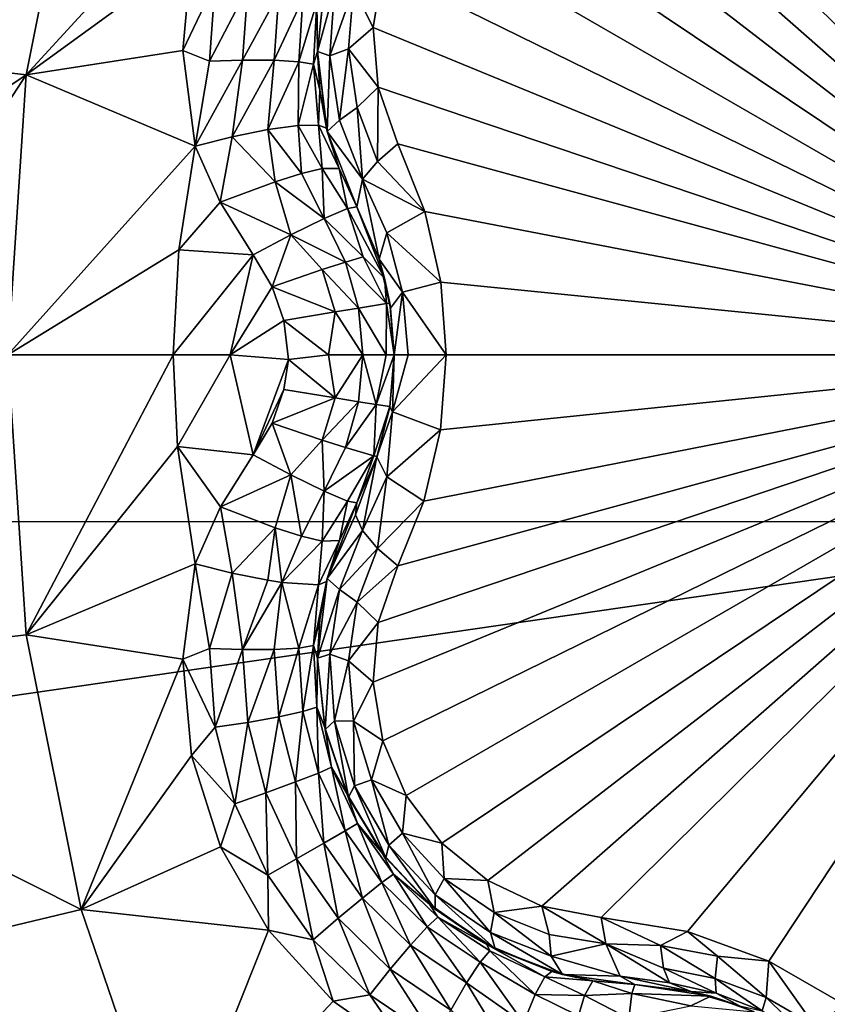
# Model space of a CAD drawing. Header units: metres. Extents: x -205 to 205, y -104 to 104.
# Tile 541 of 656: x -97.78 to -95.84, y 47.48 to 49.85. Entities that reach past the tile are written whole.
import ezdxf

# ---------------------------------------------------------------- set-up
doc = ezdxf.new("R2010")
doc.units = ezdxf.units.M
doc.layers.add('solid_01_2-CONSUMER_EHM_BOX_SW0001', color=7, linetype='CONTINUOUS')

msp = doc.modelspace()

# ---------------------------------------------------------------- linework, layer by layer
at = {"layer": 'solid_01_2-CONSUMER_EHM_BOX_SW0001'}
for points in [[(-200.010849, -74.958488), (-200.010773, 75.041512), (-0.010778, 75.04142)], [(-0.010849, -74.95858), (-200.010849, -74.958488), (-0.010778, 75.04142)], [(-91.959076, 42.820488, 75), (-76.402473, 63.637558, 75), (-185.602478, 63.645401, 75)], [(-92.726151, 42.986298, 75), (-91.959076, 42.820488, 75), (-185.602478, 63.645401, 75)], [(-93.500885, 43.041248, 75), (-92.726151, 42.986298, 75), (-185.602478, 63.645401, 75)], [(-168.500885, 43.051987, 75), (-93.500885, 43.041248, 75), (-185.602478, 63.645401, 75)], [(-109.242928, 49.698872, 1.571667), (-96.934166, 55.867687, 1.571667), (-109.697746, 49.952171, 1.571667)], [(-109.510384, 49.011887, 1.571667), (-106.648285, 47.716579, 1.571667), (-96.934166, 55.867687, 1.571667)], [(-109.510384, 49.011887, 1.571667), (-96.934166, 55.867687, 1.571667), (-108.768448, 49.477798, 1.571667)], [(-108.768448, 49.477798, 1.571667), (-96.934166, 55.867687, 1.571667), (-109.242928, 49.698872, 1.571667)], [(-96.934166, 55.867687, 1.571667), (-106.648285, 47.716579, 1.571667), (-106.541649, 47.589497, 1.656828)], [(-96.827728, 55.740845, 1.656628), (-96.934166, 55.867687, 1.571667), (-106.541649, 47.589497, 1.656828)], [(-96.733002, 55.627945, 1.771182), (-96.827728, 55.740845, 1.656628), (-106.541649, 47.589497, 1.656828)], [(-96.733002, 55.627945, 1.771182), (-106.541649, 47.589497, 1.656828), (-106.446945, 47.476631, 1.771438)], [(-96.653603, 55.533325, 1.911131), (-96.733002, 55.627945, 1.771182), (-106.446945, 47.476631, 1.771438)], [(-96.653603, 55.533325, 1.911131), (-106.446945, 47.476631, 1.771438), (-106.367577, 47.38205, 1.911433)], [(-98.963219, 53.555683, 1.955253), (-96.653603, 55.533325, 1.911131), (-106.367577, 47.38205, 1.911433)], [(-94.903076, 55.288887, 72), (-105.253548, 48.639633, 72), (-102.236076, 54.071789, 72)], [(-94.903076, 55.288887, 72), (-94.903549, 48.638889, 72), (-105.253548, 48.639633, 72)], [(-98.72567, 49.83007, 17.803953), (-97.634399, 50.3792, 18.201025), (-98.570145, 50.603573, 17.755001)], [(-95.793839, 50.60849, 16.452232), (-95.976341, 50.503124, 16.452232), (-95.010788, 49.041466, 15.440842)], [(-95.976341, 50.503124, 16.452232), (-96.172546, 50.431854, 16.486923), (-95.010788, 49.041466, 15.440842)], [(-96.172546, 50.431854, 16.486923), (-96.38121, 50.397942, 16.554106), (-95.010788, 49.041466, 15.440842)], [(-96.38121, 50.397942, 16.554106), (-96.523567, 50.370689, 16.603502), (-95.010788, 49.041466, 15.440842)], [(-98.72567, 49.83007, 17.803953), (-97.766762, 49.716721, 18.242687), (-97.634399, 50.3792, 18.201025)], [(-97.634399, 50.3792, 18.201025), (-97.766762, 49.716721, 18.242687), (-97.298416, 50.22776, 18.336407)], [(-96.523567, 50.370689, 16.603502), (-96.654137, 50.309193, 16.639137), (-95.010788, 49.041466, 15.440842)], [(-96.654137, 50.309193, 16.639137), (-96.765236, 50.218365, 16.660563), (-95.010788, 49.041466, 15.440842)], [(-97.766762, 49.716721, 18.242687), (-97.36824, 50.007011, 18.346348), (-97.298416, 50.22776, 18.336407)], [(-96.765236, 50.218365, 16.660563), (-96.851112, 50.103916, 16.667706), (-95.010788, 49.041466, 15.440842)], [(-96.851112, 50.103916, 16.667706), (-96.907265, 49.972309, 16.660553), (-95.010788, 49.041466, 15.440842)], [(-97.766762, 49.716721, 18.242687), (-97.388969, 49.775219, 18.36582), (-97.36824, 50.007011, 18.346348)], [(-97.311432, 49.939457, 18.362474), (-97.36824, 50.007011, 18.346348), (-97.388969, 49.775219, 18.36582)], [(-96.978111, 49.924618, 16.698143), (-96.930351, 49.830688, 16.639118), (-96.907265, 49.972309, 16.660553)], [(-96.907265, 49.972309, 16.660553), (-96.930351, 49.830688, 16.639118), (-95.010788, 49.041466, 15.440842)], [(-97.324715, 49.749424, 18.379658), (-97.311432, 49.939457, 18.362474), (-97.388969, 49.775219, 18.36582)], [(-97.232964, 49.927498, 18.352808), (-97.311432, 49.939457, 18.362474), (-97.324715, 49.749424, 18.379658)], [(-97.066353, 49.891018, 18.184185), (-97.06485, 49.772717, 18.126162), (-97.046844, 49.940159, 18.108313)], [(-97.045837, 49.944733, 16.873802), (-97.046844, 49.940159, 18.108313), (-97.06485, 49.772717, 18.126162)], [(-97.045837, 49.944733, 16.873802), (-97.06485, 49.772717, 18.126162), (-97.06485, 49.772717, 16.853399)], [(-97.023376, 49.923733, 16.759884), (-97.045837, 49.944733, 16.873802), (-97.06485, 49.772717, 16.853399)], [(-97.232964, 49.927498, 18.352808), (-97.324715, 49.749424, 18.379658), (-97.245377, 49.752174, 18.370022)], [(-97.232964, 49.927498, 18.352808), (-97.245377, 49.752174, 18.370022), (-97.158073, 49.914017, 18.31599)], [(-97.245377, 49.752174, 18.370022), (-97.169235, 49.751865, 18.333315), (-97.158073, 49.914017, 18.31599)], [(-97.158073, 49.914017, 18.31599), (-97.169235, 49.751865, 18.333315), (-97.099922, 49.901199, 18.256014)], [(-97.035118, 49.762882, 16.731562), (-97.023376, 49.923733, 16.759884), (-97.06485, 49.772717, 16.853399)], [(-97.035118, 49.762882, 16.731562), (-96.989525, 49.779156, 16.672249), (-96.978111, 49.924618, 16.698143)], [(-97.035118, 49.762882, 16.731562), (-96.978111, 49.924618, 16.698143), (-97.023376, 49.923733, 16.759884)], [(-96.978111, 49.924618, 16.698143), (-96.989525, 49.779156, 16.672249), (-96.930351, 49.830688, 16.639118)], [(-97.169235, 49.751865, 18.333315), (-97.109612, 49.748283, 18.273518), (-97.099922, 49.901199, 18.256014)], [(-97.099922, 49.901199, 18.256014), (-97.109612, 49.748283, 18.273518), (-97.066353, 49.891018, 18.184185)], [(-97.109612, 49.748283, 18.273518), (-97.074608, 49.74226, 18.2019), (-97.066353, 49.891018, 18.184185)], [(-97.066353, 49.891018, 18.184185), (-97.074608, 49.74226, 18.2019), (-97.06485, 49.772717, 18.126162)], [(-98.72567, 49.83007, 17.803953), (-98.777847, 49.041466, 17.820374), (-97.766762, 49.716721, 18.242687)], [(-96.989525, 49.779156, 16.672249), (-96.918312, 49.686916, 16.603489), (-96.930351, 49.830688, 16.639118)], [(-96.930351, 49.830688, 16.639118), (-96.918312, 49.686916, 16.603489), (-95.010788, 49.041466, 15.440842)], [(-97.766762, 49.716721, 18.242687), (-97.359245, 49.544888, 18.393747), (-97.388969, 49.775219, 18.36582)], [(-97.324715, 49.749424, 18.379658), (-97.388969, 49.775219, 18.36582), (-97.359245, 49.544888, 18.393747)], [(-97.074608, 49.74226, 18.2019), (-97.059357, 49.679871, 18.139544), (-97.06485, 49.772717, 18.126162)], [(-97.06485, 49.772717, 16.853399), (-97.059357, 49.679871, 18.139544), (-97.042847, 49.587845, 18.155281)], [(-97.06485, 49.772717, 16.853399), (-97.042847, 49.587845, 18.155281), (-97.041046, 49.580536, 16.818302)], [(-97.06485, 49.772717, 16.853399), (-97.06485, 49.772717, 18.126162), (-97.059357, 49.679871, 18.139544)], [(-97.035118, 49.762882, 16.731562), (-97.06485, 49.772717, 16.853399), (-97.041046, 49.580536, 16.818302)], [(-97.011665, 49.607323, 16.690859), (-96.989525, 49.779156, 16.672249), (-97.035118, 49.762882, 16.731562)], [(-97.011665, 49.607323, 16.690859), (-96.969299, 49.637936, 16.634916), (-96.989525, 49.779156, 16.672249)], [(-96.989525, 49.779156, 16.672249), (-96.969299, 49.637936, 16.634916), (-96.918312, 49.686916, 16.603489)], [(-97.245377, 49.752174, 18.370022), (-97.359245, 49.544888, 18.393747), (-97.270622, 49.567429, 18.401863)], [(-97.245377, 49.752174, 18.370022), (-97.324715, 49.749424, 18.379658), (-97.359245, 49.544888, 18.393747)], [(-97.245377, 49.752174, 18.370022), (-97.270622, 49.567429, 18.401863), (-97.169235, 49.751865, 18.333315)], [(-97.169235, 49.751865, 18.333315), (-97.270622, 49.567429, 18.401863), (-97.184212, 49.584785, 18.376806)], [(-97.169235, 49.751865, 18.333315), (-97.184212, 49.584785, 18.376806), (-97.109612, 49.748283, 18.273518)], [(-97.109612, 49.748283, 18.273518), (-97.184212, 49.584785, 18.376806), (-97.111382, 49.594669, 18.321918)], [(-97.109612, 49.748283, 18.273518), (-97.111382, 49.594669, 18.321918), (-97.074608, 49.74226, 18.2019)], [(-97.074608, 49.74226, 18.2019), (-97.111382, 49.594669, 18.321918), (-97.06208, 49.595741, 18.244682)], [(-97.074608, 49.74226, 18.2019), (-97.06208, 49.595741, 18.244682), (-97.059357, 49.679871, 18.139544)], [(-97.011665, 49.607323, 16.690859), (-97.035118, 49.762882, 16.731562), (-97.041046, 49.580536, 16.818302)], [(-97.766762, 49.716721, 18.242687), (-98.777847, 49.041466, 17.820374), (-98.206223, 49.041466, 18.096916)], [(-97.766762, 49.716721, 18.242687), (-98.206223, 49.041466, 18.096916), (-97.811157, 49.041466, 18.256664)], [(-97.766762, 49.716721, 18.242687), (-97.811157, 49.041466, 18.256664), (-97.359245, 49.544888, 18.393747)], [(-97.059357, 49.679871, 18.139544), (-97.06208, 49.595741, 18.244682), (-97.042847, 49.587845, 18.155281)], [(-96.969299, 49.637936, 16.634916), (-96.920273, 49.50806, 16.587631), (-96.918312, 49.686916, 16.603489)], [(-96.920273, 49.50806, 16.587631), (-96.870743, 49.550045, 16.554106), (-96.918312, 49.686916, 16.603489)], [(-96.918312, 49.686916, 16.603489), (-96.870743, 49.550045, 16.554106), (-95.010788, 49.041466, 15.440842)], [(-96.956528, 49.464962, 16.639465), (-96.969299, 49.637936, 16.634916), (-97.011665, 49.607323, 16.690859)], [(-96.920273, 49.50806, 16.587631), (-96.969299, 49.637936, 16.634916), (-96.956528, 49.464962, 16.639465)], [(-97.011665, 49.607323, 16.690859), (-97.041046, 49.580536, 16.818302), (-96.956528, 49.464962, 16.639465)], [(-97.166771, 49.458832, 18.402061), (-97.184212, 49.584785, 18.376806), (-97.270622, 49.567429, 18.401863)], [(-97.103065, 49.478504, 18.36202), (-97.111382, 49.594669, 18.321918), (-97.184212, 49.584785, 18.376806)], [(-97.166771, 49.458832, 18.402061), (-97.103065, 49.478504, 18.36202), (-97.184212, 49.584785, 18.376806)], [(-97.05352, 49.490612, 18.304127), (-97.06208, 49.595741, 18.244682), (-97.111382, 49.594669, 18.321918)], [(-97.103065, 49.478504, 18.36202), (-97.05352, 49.490612, 18.304127), (-97.111382, 49.594669, 18.321918)], [(-97.05352, 49.490612, 18.304127), (-97.012573, 49.490574, 18.172096), (-97.06208, 49.595741, 18.244682)], [(-97.012573, 49.490574, 18.172096), (-97.042847, 49.587845, 18.155281), (-97.06208, 49.595741, 18.244682)], [(-97.041046, 49.580536, 16.818302), (-97.042847, 49.587845, 18.155281), (-97.012573, 49.490574, 18.172096)], [(-97.041046, 49.580536, 16.818302), (-97.012573, 49.490574, 18.172096), (-96.970085, 49.39817, 18.184393)], [(-97.041046, 49.580536, 16.818302), (-96.970085, 49.39817, 18.184393), (-96.970085, 49.39817, 16.770613)], [(-96.956528, 49.464962, 16.639465), (-97.041046, 49.580536, 16.818302), (-96.970085, 49.39817, 16.770613)], [(-97.299408, 49.409599, 18.416172), (-97.270622, 49.567429, 18.401863), (-97.359245, 49.544888, 18.393747)], [(-97.299408, 49.409599, 18.416172), (-97.166771, 49.458832, 18.402061), (-97.270622, 49.567429, 18.401863)], [(-96.920273, 49.50806, 16.587631), (-96.805992, 49.387619, 16.496393), (-96.870743, 49.550045, 16.554106)], [(-96.870743, 49.550045, 16.554106), (-96.805992, 49.387619, 16.496393), (-95.010788, 49.041466, 15.440842)], [(-97.359245, 49.544888, 18.393747), (-97.811157, 49.041466, 18.256664), (-97.399223, 49.294586, 18.393747)], [(-97.299408, 49.409599, 18.416172), (-97.359245, 49.544888, 18.393747), (-97.399223, 49.294586, 18.393747)], [(-96.805992, 49.387619, 16.496393), (-96.920273, 49.50806, 16.587631), (-96.956528, 49.464962, 16.639465)], [(-97.103065, 49.478504, 18.36202), (-97.0485, 49.370304, 18.369303), (-97.05352, 49.490612, 18.304127)], [(-97.05352, 49.490612, 18.304127), (-97.0485, 49.370304, 18.369303), (-96.99231, 49.394104, 18.285561)], [(-97.05352, 49.490612, 18.304127), (-96.99231, 49.394104, 18.285561), (-97.012573, 49.490574, 18.172096)], [(-97.012573, 49.490574, 18.172096), (-96.99231, 49.394104, 18.285561), (-96.970085, 49.39817, 18.184393)], [(-97.299408, 49.409599, 18.416172), (-97.12899, 49.330868, 18.42128), (-97.166771, 49.458832, 18.402061)], [(-97.166771, 49.458832, 18.402061), (-97.0485, 49.370304, 18.369303), (-97.103065, 49.478504, 18.36202)], [(-97.166771, 49.458832, 18.402061), (-97.12899, 49.330868, 18.42128), (-97.0485, 49.370304, 18.369303)], [(-96.916283, 49.272469, 16.708618), (-96.956528, 49.464962, 16.639465), (-96.970085, 49.39817, 16.770613)], [(-96.897705, 49.33548, 16.587442), (-96.956528, 49.464962, 16.639465), (-96.916283, 49.272469, 16.708618)], [(-96.805992, 49.387619, 16.496393), (-96.956528, 49.464962, 16.639465), (-96.897705, 49.33548, 16.587442)], [(-97.220001, 49.282543, 18.432564), (-97.299408, 49.409599, 18.416172), (-97.399223, 49.294586, 18.393747)], [(-97.299408, 49.409599, 18.416172), (-97.220001, 49.282543, 18.432564), (-97.12899, 49.330868, 18.42128)], [(-96.954674, 49.27829, 18.314865), (-96.99231, 49.394104, 18.285561), (-97.0485, 49.370304, 18.369303)], [(-96.902985, 49.22641, 18.188997), (-96.970085, 49.39817, 18.184393), (-96.99231, 49.394104, 18.285561)], [(-96.954674, 49.27829, 18.314865), (-96.902985, 49.22641, 18.188997), (-96.99231, 49.394104, 18.285561)], [(-96.970085, 49.39817, 16.770613), (-96.970085, 49.39817, 18.184393), (-96.902985, 49.22641, 18.188997)], [(-96.916283, 49.272469, 16.708618), (-96.970085, 49.39817, 16.770613), (-96.902985, 49.22641, 18.188997)], [(-96.805992, 49.387619, 16.496393), (-96.897705, 49.33548, 16.587442), (-96.76754, 49.216587, 16.460129)], [(-96.805992, 49.387619, 16.496393), (-96.76754, 49.216587, 16.460129), (-95.010788, 49.041466, 15.440842)], [(-96.997459, 49.265114, 18.370695), (-97.0485, 49.370304, 18.369303), (-97.12899, 49.330868, 18.42128)], [(-96.997459, 49.265114, 18.370695), (-96.954674, 49.27829, 18.314865), (-97.0485, 49.370304, 18.369303)], [(-97.174179, 49.205975, 18.437561), (-97.12899, 49.330868, 18.42128), (-97.220001, 49.282543, 18.432564)], [(-97.174179, 49.205975, 18.437561), (-97.053146, 49.247047, 18.411472), (-97.12899, 49.330868, 18.42128)], [(-97.053146, 49.247047, 18.411472), (-96.997459, 49.265114, 18.370695), (-97.12899, 49.330868, 18.42128)], [(-96.897705, 49.33548, 16.587442), (-96.916283, 49.272469, 16.708618), (-96.860016, 49.192394, 16.552706)], [(-96.897705, 49.33548, 16.587442), (-96.860016, 49.192394, 16.552706), (-96.76754, 49.216587, 16.460129)], [(-97.399223, 49.294586, 18.393747), (-97.811157, 49.041466, 18.256664), (-97.412582, 49.041466, 18.393753)], [(-97.220001, 49.282543, 18.432564), (-97.399223, 49.294586, 18.393747), (-97.412582, 49.041466, 18.393753)], [(-97.275391, 49.041466, 18.426504), (-97.220001, 49.282543, 18.432564), (-97.412582, 49.041466, 18.393753)], [(-97.174179, 49.205975, 18.437561), (-97.220001, 49.282543, 18.432564), (-97.275391, 49.041466, 18.426504)], [(-96.966202, 49.154533, 18.369722), (-96.997459, 49.265114, 18.370695), (-97.053146, 49.247047, 18.411472)], [(-96.897972, 49.165173, 18.251257), (-96.954674, 49.27829, 18.314865), (-96.997459, 49.265114, 18.370695)], [(-96.966202, 49.154533, 18.369722), (-96.897972, 49.165173, 18.251257), (-96.997459, 49.265114, 18.370695)], [(-96.897972, 49.165173, 18.251257), (-96.902985, 49.22641, 18.188997), (-96.954674, 49.27829, 18.314865)], [(-96.916283, 49.272469, 16.708618), (-96.902985, 49.22641, 18.188997), (-96.888351, 49.154232, 16.674824)], [(-96.916283, 49.272469, 16.708618), (-96.888351, 49.154232, 16.674824), (-96.860016, 49.192394, 16.552706)], [(-97.022278, 49.145386, 18.410692), (-97.053146, 49.247047, 18.411472), (-97.174179, 49.205975, 18.437561)], [(-97.022278, 49.145386, 18.410692), (-96.966202, 49.154533, 18.369722), (-97.053146, 49.247047, 18.411472)], [(-96.897972, 49.165173, 18.251257), (-96.890236, 49.166008, 18.189436), (-96.902985, 49.22641, 18.188997)], [(-96.888351, 49.154232, 16.674824), (-96.902985, 49.22641, 18.188997), (-96.890236, 49.166008, 18.189436)], [(-97.145424, 49.124783, 18.439278), (-97.174179, 49.205975, 18.437561), (-97.275391, 49.041466, 18.426504)], [(-97.145424, 49.124783, 18.439278), (-97.022278, 49.145386, 18.410692), (-97.174179, 49.205975, 18.437561)], [(-96.76754, 49.216587, 16.460129), (-96.860016, 49.192394, 16.552706), (-96.754822, 49.041466, 16.44776)], [(-96.76754, 49.216587, 16.460129), (-96.754822, 49.041466, 16.44776), (-95.010788, 49.041466, 15.440842)], [(-96.860016, 49.192394, 16.552706), (-96.888351, 49.154232, 16.674824), (-96.879822, 49.041466, 16.664267)], [(-96.860016, 49.192394, 16.552706), (-96.879822, 49.041466, 16.664267), (-96.846329, 49.041466, 16.539265)], [(-96.860016, 49.192394, 16.552706), (-96.846329, 49.041466, 16.539265), (-96.754822, 49.041466, 16.44776)], [(-97.022278, 49.145386, 18.410692), (-96.955109, 49.041466, 18.36849), (-96.966202, 49.154533, 18.369722)], [(-96.966202, 49.154533, 18.369722), (-96.899429, 49.041466, 18.286726), (-96.897972, 49.165173, 18.251257)], [(-96.966202, 49.154533, 18.369722), (-96.955109, 49.041466, 18.36849), (-96.899429, 49.041466, 18.286726)], [(-96.897972, 49.165173, 18.251257), (-96.899429, 49.041466, 18.286726), (-96.879822, 49.041466, 18.189676)], [(-96.897972, 49.165173, 18.251257), (-96.879822, 49.041466, 18.189676), (-96.890236, 49.166008, 18.189436)], [(-96.888351, 49.154232, 16.674824), (-96.890236, 49.166008, 18.189436), (-96.879822, 49.041466, 18.189676)], [(-96.888351, 49.154232, 16.674824), (-96.879822, 49.041466, 18.189676), (-96.879822, 49.041466, 16.664267)], [(-97.134903, 49.030361, 18.439625), (-97.145424, 49.124783, 18.439278), (-97.275391, 49.041466, 18.426504)], [(-97.145424, 49.124783, 18.439278), (-97.038132, 49.041466, 18.422255), (-97.022278, 49.145386, 18.410692)], [(-97.145424, 49.124783, 18.439278), (-97.134903, 49.030361, 18.439625), (-97.038132, 49.041466, 18.422255)], [(-97.022278, 49.145386, 18.410692), (-97.038132, 49.041466, 18.422255), (-96.955109, 49.041466, 18.36849)], [(-97.766754, 48.36623, 18.242689), (-97.811157, 49.041466, 18.256664), (-98.725708, 48.253166, 17.803967)], [(-97.412582, 49.041466, 18.393753), (-97.811157, 49.041466, 18.256664), (-97.766754, 48.36623, 18.242689)], [(-97.402443, 48.820786, 18.393745), (-97.412582, 49.041466, 18.393753), (-97.766754, 48.36623, 18.242689)], [(-97.275391, 49.041466, 18.426504), (-97.412582, 49.041466, 18.393753), (-97.402443, 48.820786, 18.393745)], [(-97.220001, 48.800385, 18.432564), (-97.275391, 49.041466, 18.426504), (-97.402443, 48.820786, 18.393745)], [(-97.134903, 49.030361, 18.439625), (-97.275391, 49.041466, 18.426504), (-97.220001, 48.800385, 18.432564)], [(-97.145454, 48.957645, 18.439276), (-97.134903, 49.030361, 18.439625), (-97.220001, 48.800385, 18.432564)], [(-97.022255, 48.937649, 18.41069), (-97.134903, 49.030361, 18.439625), (-97.145454, 48.957645, 18.439276)], [(-97.022255, 48.937649, 18.41069), (-97.038132, 49.041466, 18.422255), (-97.134903, 49.030361, 18.439625)], [(-97.022255, 48.937649, 18.41069), (-96.955109, 49.041466, 18.36849), (-97.038132, 49.041466, 18.422255)], [(-97.022255, 48.937649, 18.41069), (-96.966179, 48.928509, 18.36972), (-96.955109, 49.041466, 18.36849)], [(-96.966179, 48.928509, 18.36972), (-96.923317, 48.921692, 18.314287), (-96.955109, 49.041466, 18.36849)], [(-96.923317, 48.921692, 18.314287), (-96.899429, 49.041466, 18.286726), (-96.955109, 49.041466, 18.36849)], [(-96.930351, 48.252144, 16.639137), (-96.907234, 48.110519, 16.660563), (-95.010788, 49.041466, 15.440842)], [(-96.91832, 48.395973, 16.603502), (-96.930351, 48.252144, 16.639137), (-95.010788, 49.041466, 15.440842)], [(-96.923317, 48.921692, 18.314287), (-96.879822, 49.041466, 18.189676), (-96.899429, 49.041466, 18.286726)], [(-96.923317, 48.921692, 18.314287), (-96.890213, 48.917046, 18.189436), (-96.879822, 49.041466, 18.189676)], [(-96.870743, 48.532887, 16.554106), (-96.91832, 48.395973, 16.603502), (-95.010788, 49.041466, 15.440842)], [(-96.907234, 48.110519, 16.660563), (-96.851059, 47.97892, 16.667706), (-95.010788, 49.041466, 15.440842)], [(-96.890442, 48.915699, 16.677401), (-96.879822, 49.041466, 16.664267), (-96.890213, 48.917046, 18.189436)], [(-96.890442, 48.915699, 16.677401), (-96.883926, 48.904419, 16.61425), (-96.879822, 49.041466, 16.664267)], [(-96.879822, 49.041466, 16.664267), (-96.879822, 49.041466, 18.189676), (-96.890213, 48.917046, 18.189436)], [(-96.883926, 48.904419, 16.61425), (-96.754822, 49.041466, 16.44776), (-96.846329, 49.041466, 16.539265)], [(-96.768387, 48.860695, 16.460941), (-96.754822, 49.041466, 16.44776), (-96.883926, 48.904419, 16.61425)], [(-96.883926, 48.904419, 16.61425), (-96.846329, 49.041466, 16.539265), (-96.879822, 49.041466, 16.664267)], [(-96.807976, 48.688919, 16.498224), (-96.870743, 48.532887, 16.554106), (-95.010788, 49.041466, 15.440842)], [(-96.851059, 47.97892, 16.667706), (-96.76516, 47.864491, 16.660553), (-95.010788, 49.041466, 15.440842)], [(-96.768387, 48.860695, 16.460941), (-96.807976, 48.688919, 16.498224), (-95.010788, 49.041466, 15.440842)], [(-96.768387, 48.860695, 16.460941), (-95.010788, 49.041466, 15.440842), (-96.754822, 49.041466, 16.44776)], [(-96.76516, 47.864491, 16.660553), (-96.65406, 47.773685, 16.639118), (-95.010788, 49.041466, 15.440842)], [(-96.65406, 47.773685, 16.639118), (-96.523521, 47.712227, 16.603487), (-95.010788, 49.041466, 15.440842)], [(-96.523521, 47.712227, 16.603487), (-96.38121, 47.68499, 16.554106), (-95.010788, 49.041466, 15.440842)], [(-96.38121, 47.68499, 16.554106), (-96.172607, 47.651093, 16.486938), (-95.010788, 49.041466, 15.440842)], [(-96.172607, 47.651093, 16.486938), (-95.976372, 47.579819, 16.452236), (-95.010788, 49.041466, 15.440842)], [(-95.976372, 47.579819, 16.452236), (-95.793877, 47.474464, 16.45223), (-95.010788, 49.041466, 15.440842)], [(-97.174126, 48.877087, 18.437567), (-97.145454, 48.957645, 18.439276), (-97.220001, 48.800385, 18.432564)], [(-97.174126, 48.877087, 18.437567), (-97.022255, 48.937649, 18.41069), (-97.145454, 48.957645, 18.439276)], [(-97.174126, 48.877087, 18.437567), (-97.053108, 48.835983, 18.411472), (-97.022255, 48.937649, 18.41069)], [(-97.053108, 48.835983, 18.411472), (-96.966179, 48.928509, 18.36972), (-97.022255, 48.937649, 18.41069)], [(-97.053108, 48.835983, 18.411472), (-96.997414, 48.817924, 18.370695), (-96.966179, 48.928509, 18.36972)], [(-96.997414, 48.817924, 18.370695), (-96.923317, 48.921692, 18.314287), (-96.966179, 48.928509, 18.36972)], [(-96.997414, 48.817924, 18.370695), (-96.929085, 48.79776, 18.251215), (-96.923317, 48.921692, 18.314287)], [(-96.929085, 48.79776, 18.251215), (-96.890213, 48.917046, 18.189436), (-96.923317, 48.921692, 18.314287)], [(-96.929085, 48.79776, 18.251215), (-96.920876, 48.796745, 18.188141), (-96.890213, 48.917046, 18.189436)], [(-96.921288, 48.795544, 16.714556), (-96.890213, 48.917046, 18.189436), (-96.920876, 48.796745, 18.188141)], [(-96.890442, 48.915699, 16.677401), (-96.890213, 48.917046, 18.189436), (-96.921288, 48.795544, 16.714556)], [(-96.883926, 48.904419, 16.61425), (-96.890442, 48.915699, 16.677401), (-96.921288, 48.795544, 16.714556)], [(-96.883926, 48.904419, 16.61425), (-96.921288, 48.795544, 16.714556), (-96.897659, 48.747581, 16.587399)], [(-96.768387, 48.860695, 16.460941), (-96.883926, 48.904419, 16.61425), (-96.897659, 48.747581, 16.587399)], [(-97.174126, 48.877087, 18.437567), (-97.220001, 48.800385, 18.432564), (-97.128998, 48.752064, 18.42128)], [(-97.174126, 48.877087, 18.437567), (-97.128998, 48.752064, 18.42128), (-97.053108, 48.835983, 18.411472)], [(-96.768387, 48.860695, 16.460941), (-96.897659, 48.747581, 16.587399), (-96.807976, 48.688919, 16.498224)], [(-97.359245, 48.538044, 18.393747), (-97.402443, 48.820786, 18.393745), (-97.766754, 48.36623, 18.242689)], [(-97.298622, 48.674801, 18.416395), (-97.402443, 48.820786, 18.393745), (-97.359245, 48.538044, 18.393747)], [(-97.298622, 48.674801, 18.416395), (-97.220001, 48.800385, 18.432564), (-97.402443, 48.820786, 18.393745)], [(-97.053108, 48.835983, 18.411472), (-97.128998, 48.752064, 18.42128), (-97.048508, 48.712627, 18.369303)], [(-97.053108, 48.835983, 18.411472), (-97.048508, 48.712627, 18.369303), (-96.997414, 48.817924, 18.370695)], [(-96.997414, 48.817924, 18.370695), (-97.048508, 48.712627, 18.369303), (-96.929085, 48.79776, 18.251215)], [(-97.298622, 48.674801, 18.416395), (-97.128998, 48.752064, 18.42128), (-97.220001, 48.800385, 18.432564)], [(-96.929085, 48.79776, 18.251215), (-97.048508, 48.712627, 18.369303), (-96.992317, 48.688828, 18.285564)], [(-96.929085, 48.79776, 18.251215), (-96.992317, 48.688828, 18.285564), (-96.970085, 48.684757, 18.184393)], [(-96.921288, 48.795544, 16.714556), (-96.973427, 48.656181, 16.70359), (-96.956528, 48.61797, 16.639467)], [(-96.921288, 48.795544, 16.714556), (-96.970085, 48.684757, 16.770613), (-96.973427, 48.656181, 16.70359)], [(-96.929085, 48.79776, 18.251215), (-96.970085, 48.684757, 18.184393), (-96.920876, 48.796745, 18.188141)], [(-96.921288, 48.795544, 16.714556), (-96.920876, 48.796745, 18.188141), (-96.970085, 48.684757, 18.184393)], [(-96.921288, 48.795544, 16.714556), (-96.970085, 48.684757, 18.184393), (-96.970085, 48.684757, 16.770613)], [(-96.897659, 48.747581, 16.587399), (-96.921288, 48.795544, 16.714556), (-96.956528, 48.61797, 16.639467)], [(-97.298622, 48.674801, 18.416395), (-97.166771, 48.6241, 18.402063), (-97.128998, 48.752064, 18.42128)], [(-97.166771, 48.6241, 18.402063), (-97.103065, 48.604427, 18.36202), (-97.128998, 48.752064, 18.42128)], [(-97.103065, 48.604427, 18.36202), (-97.048508, 48.712627, 18.369303), (-97.128998, 48.752064, 18.42128)], [(-96.897659, 48.747581, 16.587399), (-96.956528, 48.61797, 16.639467), (-96.920273, 48.574867, 16.587631)], [(-96.807976, 48.688919, 16.498224), (-96.897659, 48.747581, 16.587399), (-96.920273, 48.574867, 16.587631)], [(-97.103065, 48.604427, 18.36202), (-97.053528, 48.592319, 18.304129), (-97.048508, 48.712627, 18.369303)], [(-97.053528, 48.592319, 18.304129), (-96.992317, 48.688828, 18.285564), (-97.048508, 48.712627, 18.369303)], [(-97.298622, 48.674801, 18.416395), (-97.359245, 48.538044, 18.393747), (-97.270622, 48.515499, 18.401863)], [(-97.298622, 48.674801, 18.416395), (-97.270622, 48.515499, 18.401863), (-97.166771, 48.6241, 18.402063)], [(-97.053528, 48.592319, 18.304129), (-97.011826, 48.594299, 18.172401), (-96.992317, 48.688828, 18.285564)], [(-97.041031, 48.50246, 16.818287), (-96.970085, 48.684757, 16.770613), (-97.011826, 48.594299, 18.172401)], [(-97.041031, 48.50246, 16.818287), (-96.973427, 48.656181, 16.70359), (-96.970085, 48.684757, 16.770613)], [(-97.011826, 48.594299, 18.172401), (-96.970085, 48.684757, 18.184393), (-96.992317, 48.688828, 18.285564)], [(-96.970085, 48.684757, 16.770613), (-96.970085, 48.684757, 18.184393), (-97.011826, 48.594299, 18.172401)], [(-96.920273, 48.574867, 16.587631), (-96.870743, 48.532887, 16.554106), (-96.807976, 48.688919, 16.498224)], [(-97.041031, 48.50246, 16.818287), (-96.956528, 48.61797, 16.639467), (-96.973427, 48.656181, 16.70359)], [(-105.253662, 47.139633, 69.5), (-105.253548, 48.639633, 69.5), (-94.903549, 48.638889, 69.5)], [(-105.253662, 47.139633, 69.5), (-94.903549, 48.638889, 69.5), (-94.903656, 47.138889, 69.5)], [(-105.253548, 48.639633, 69.5), (-105.253548, 48.639633, 72), (-94.903549, 48.638889, 72)], [(-105.253548, 48.639633, 69.5), (-94.903549, 48.638889, 72), (-94.903549, 48.638889, 69.5)], [(-97.166771, 48.6241, 18.402063), (-97.270622, 48.515499, 18.401863), (-97.184212, 48.498146, 18.376804)], [(-97.166771, 48.6241, 18.402063), (-97.184212, 48.498146, 18.376804), (-97.150734, 48.492893, 18.356613)], [(-97.166771, 48.6241, 18.402063), (-97.150734, 48.492893, 18.356613), (-97.103065, 48.604427, 18.36202)], [(-97.103065, 48.604427, 18.36202), (-97.150734, 48.492893, 18.356613), (-97.053528, 48.592319, 18.304129)], [(-97.011665, 48.475597, 16.690861), (-96.956528, 48.61797, 16.639467), (-97.041031, 48.50246, 16.818287)], [(-97.011665, 48.475597, 16.690861), (-96.920273, 48.574867, 16.587631), (-96.956528, 48.61797, 16.639467)], [(-97.053528, 48.592319, 18.304129), (-97.150734, 48.492893, 18.356613), (-97.062088, 48.48719, 18.24468)], [(-97.011826, 48.594299, 18.172401), (-97.062088, 48.48719, 18.24468), (-97.042847, 48.495087, 18.155281)], [(-97.053528, 48.592319, 18.304129), (-97.062088, 48.48719, 18.24468), (-97.011826, 48.594299, 18.172401)], [(-97.041031, 48.50246, 16.818287), (-97.011826, 48.594299, 18.172401), (-97.042847, 48.495087, 18.155281)], [(-97.011665, 48.475597, 16.690861), (-96.969299, 48.444984, 16.634918), (-96.920273, 48.574867, 16.587631)], [(-96.969299, 48.444984, 16.634918), (-96.870743, 48.532887, 16.554106), (-96.920273, 48.574867, 16.587631)], [(-97.388969, 48.30761, 18.36581), (-97.359245, 48.538044, 18.393747), (-97.766754, 48.36623, 18.242689)], [(-97.324715, 48.333508, 18.379658), (-97.359245, 48.538044, 18.393747), (-97.388969, 48.30761, 18.36581)], [(-97.270622, 48.515499, 18.401863), (-97.359245, 48.538044, 18.393747), (-97.324715, 48.333508, 18.379658)], [(-96.969299, 48.444984, 16.634918), (-96.91832, 48.395973, 16.603502), (-96.870743, 48.532887, 16.554106)], [(-97.270622, 48.515499, 18.401863), (-97.324715, 48.333508, 18.379658), (-97.245377, 48.330757, 18.370022)], [(-97.270622, 48.515499, 18.401863), (-97.245377, 48.330757, 18.370022), (-97.184212, 48.498146, 18.376804)], [(-97.245377, 48.330757, 18.370022), (-97.150734, 48.492893, 18.356613), (-97.184212, 48.498146, 18.376804)], [(-97.245377, 48.330757, 18.370022), (-97.169235, 48.331066, 18.333315), (-97.150734, 48.492893, 18.356613)], [(-97.169235, 48.331066, 18.333315), (-97.109612, 48.334644, 18.273516), (-97.150734, 48.492893, 18.356613)], [(-97.150734, 48.492893, 18.356613), (-97.109612, 48.334644, 18.273516), (-97.062088, 48.48719, 18.24468)], [(-97.109612, 48.334644, 18.273516), (-97.074608, 48.340672, 18.2019), (-97.062088, 48.48719, 18.24468)], [(-97.074608, 48.340672, 18.2019), (-97.059364, 48.403061, 18.139544), (-97.042847, 48.495087, 18.155281)], [(-97.062088, 48.48719, 18.24468), (-97.074608, 48.340672, 18.2019), (-97.042847, 48.495087, 18.155281)], [(-97.041031, 48.50246, 16.818287), (-97.059364, 48.403061, 18.139544), (-97.06485, 48.310215, 18.126163)], [(-97.041031, 48.50246, 16.818287), (-97.06485, 48.310215, 18.126163), (-97.06485, 48.310215, 16.853397)], [(-97.011665, 48.475597, 16.690861), (-97.041031, 48.50246, 16.818287), (-97.06485, 48.310215, 16.853397)], [(-97.041031, 48.50246, 16.818287), (-97.042847, 48.495087, 18.155281), (-97.059364, 48.403061, 18.139544)], [(-97.035118, 48.320045, 16.731564), (-97.011665, 48.475597, 16.690861), (-97.06485, 48.310215, 16.853397)], [(-97.035118, 48.320045, 16.731564), (-96.969299, 48.444984, 16.634918), (-97.011665, 48.475597, 16.690861)], [(-97.035118, 48.320045, 16.731564), (-96.989525, 48.303768, 16.672249), (-96.969299, 48.444984, 16.634918)], [(-96.969299, 48.444984, 16.634918), (-96.989525, 48.303768, 16.672249), (-96.91832, 48.395973, 16.603502)], [(-97.074608, 48.340672, 18.2019), (-97.06485, 48.310215, 18.126163), (-97.059364, 48.403061, 18.139544)], [(-96.989525, 48.303768, 16.672249), (-96.930351, 48.252144, 16.639137), (-96.91832, 48.395973, 16.603502)], [(-97.634399, 47.703766, 18.201031), (-97.766754, 48.36623, 18.242689), (-98.725708, 48.253166, 17.803967)], [(-97.388969, 48.30761, 18.36581), (-97.766754, 48.36623, 18.242689), (-97.634399, 47.703766, 18.201031)], [(-97.109612, 48.334644, 18.273516), (-97.099922, 48.181728, 18.256014), (-97.074608, 48.340672, 18.2019)], [(-97.099922, 48.181728, 18.256014), (-97.066353, 48.19191, 18.184185), (-97.074608, 48.340672, 18.2019)], [(-97.074608, 48.340672, 18.2019), (-97.066353, 48.19191, 18.184185), (-97.06485, 48.310215, 18.126163)], [(-97.311432, 48.143471, 18.362474), (-97.324715, 48.333508, 18.379658), (-97.388969, 48.30761, 18.36581)], [(-97.245377, 48.330757, 18.370022), (-97.324715, 48.333508, 18.379658), (-97.311432, 48.143471, 18.362474)], [(-97.245377, 48.330757, 18.370022), (-97.311432, 48.143471, 18.362474), (-97.232964, 48.155434, 18.352808)], [(-97.245377, 48.330757, 18.370022), (-97.232964, 48.155434, 18.352808), (-97.169235, 48.331066, 18.333315)], [(-97.232964, 48.155434, 18.352808), (-97.158073, 48.168915, 18.31599), (-97.169235, 48.331066, 18.333315)], [(-97.169235, 48.331066, 18.333315), (-97.158073, 48.168915, 18.31599), (-97.109612, 48.334644, 18.273516)], [(-97.158073, 48.168915, 18.31599), (-97.099922, 48.181728, 18.256014), (-97.109612, 48.334644, 18.273516)], [(-97.035118, 48.320045, 16.731564), (-97.06485, 48.310215, 16.853397), (-97.045837, 48.138191, 16.873802)], [(-97.023376, 48.159191, 16.759888), (-97.035118, 48.320045, 16.731564), (-97.045837, 48.138191, 16.873802)], [(-97.023376, 48.159191, 16.759888), (-96.989525, 48.303768, 16.672249), (-97.035118, 48.320045, 16.731564)], [(-97.368233, 48.075874, 18.346346), (-97.388969, 48.30761, 18.36581), (-97.634399, 47.703766, 18.201031)], [(-97.311432, 48.143471, 18.362474), (-97.388969, 48.30761, 18.36581), (-97.368233, 48.075874, 18.346346)], [(-97.066353, 48.19191, 18.184185), (-97.046844, 48.142776, 18.108315), (-97.06485, 48.310215, 18.126163)], [(-97.06485, 48.310215, 16.853397), (-97.06485, 48.310215, 18.126163), (-97.046844, 48.142776, 18.108315)], [(-97.06485, 48.310215, 16.853397), (-97.046844, 48.142776, 18.108315), (-97.045837, 48.138191, 16.873802)], [(-97.023376, 48.159191, 16.759888), (-96.978111, 48.158306, 16.698145), (-96.989525, 48.303768, 16.672249)], [(-96.989525, 48.303768, 16.672249), (-96.978111, 48.158306, 16.698145), (-96.930351, 48.252144, 16.639137)], [(-97.634399, 47.703766, 18.201031), (-98.725708, 48.253166, 17.803967), (-98.570297, 47.47995, 17.755054)], [(-96.978111, 48.158306, 16.698145), (-96.907234, 48.110519, 16.660563), (-96.930351, 48.252144, 16.639137)], [(-97.158073, 48.168915, 18.31599), (-97.117783, 48.01162, 18.305311), (-97.099922, 48.181728, 18.256014)], [(-97.117783, 48.01162, 18.305311), (-97.062393, 48.033165, 18.245213), (-97.099922, 48.181728, 18.256014)], [(-97.099922, 48.181728, 18.256014), (-97.062393, 48.033165, 18.245213), (-97.066353, 48.19191, 18.184185)], [(-97.066353, 48.19191, 18.184185), (-97.03051, 48.047062, 18.173237), (-97.046844, 48.142776, 18.108315)], [(-97.062393, 48.033165, 18.245213), (-97.03051, 48.047062, 18.173237), (-97.066353, 48.19191, 18.184185)], [(-97.232964, 48.155434, 18.352808), (-97.311432, 48.143471, 18.362474), (-97.264091, 47.959187, 18.351889)], [(-97.232964, 48.155434, 18.352808), (-97.264091, 47.959187, 18.351889), (-97.189194, 47.985462, 18.342203)], [(-97.232964, 48.155434, 18.352808), (-97.189194, 47.985462, 18.342203), (-97.158073, 48.168915, 18.31599)], [(-97.189194, 47.985462, 18.342203), (-97.117783, 48.01162, 18.305311), (-97.158073, 48.168915, 18.31599)], [(-97.023376, 48.159191, 16.759888), (-97.045837, 48.138191, 16.873802), (-96.98999, 47.975094, 16.883411)], [(-96.975304, 48.002453, 16.774441), (-96.978111, 48.158306, 16.698145), (-97.023376, 48.159191, 16.759888)], [(-96.975304, 48.002453, 16.774441), (-97.023376, 48.159191, 16.759888), (-96.98999, 47.975094, 16.883411)], [(-96.978111, 48.158306, 16.698145), (-96.934288, 48.016865, 16.71142), (-96.907234, 48.110519, 16.660563)], [(-96.975304, 48.002453, 16.774441), (-96.934288, 48.016865, 16.71142), (-96.978111, 48.158306, 16.698145)], [(-97.264091, 47.959187, 18.351889), (-97.311432, 48.143471, 18.362474), (-97.368233, 48.075874, 18.346346)], [(-97.03051, 48.047062, 18.173237), (-96.993996, 47.983746, 18.099459), (-97.046844, 48.142776, 18.108315)], [(-97.045837, 48.138191, 16.873802), (-97.046844, 48.142776, 18.108315), (-96.993996, 47.983746, 18.099459)], [(-97.045837, 48.138191, 16.873802), (-96.993996, 47.983746, 18.099459), (-96.98999, 47.975094, 16.883411)], [(-96.934288, 48.016865, 16.71142), (-96.851059, 47.97892, 16.667706), (-96.907234, 48.110519, 16.660563)], [(-97.298393, 47.855118, 18.336405), (-97.368233, 48.075874, 18.346346), (-97.634399, 47.703766, 18.201031)], [(-97.264091, 47.959187, 18.351889), (-97.368233, 48.075874, 18.346346), (-97.298393, 47.855118, 18.336405)], [(-97.117783, 48.01162, 18.305311), (-97.049728, 47.864285, 18.301702), (-97.062393, 48.033165, 18.245213)], [(-97.062393, 48.033165, 18.245213), (-96.998299, 47.893978, 18.241562), (-97.03051, 48.047062, 18.173237)], [(-97.049728, 47.864285, 18.301702), (-96.998299, 47.893978, 18.241562), (-97.062393, 48.033165, 18.245213)], [(-97.03051, 48.047062, 18.173237), (-96.968269, 47.911312, 18.169535), (-96.993996, 47.983746, 18.099459)], [(-96.998299, 47.893978, 18.241562), (-96.968269, 47.911312, 18.169535), (-97.03051, 48.047062, 18.173237)], [(-97.189194, 47.985462, 18.342203), (-97.115585, 47.826263, 18.338621), (-97.117783, 48.01162, 18.305311)], [(-97.115585, 47.826263, 18.338621), (-97.049728, 47.864285, 18.301702), (-97.117783, 48.01162, 18.305311)], [(-96.89286, 47.85965, 16.774441), (-96.934288, 48.016865, 16.71142), (-96.975304, 48.002453, 16.774441)], [(-96.934288, 48.016865, 16.71142), (-96.859863, 47.887966, 16.71142), (-96.851059, 47.97892, 16.667706)], [(-96.89286, 47.85965, 16.774441), (-96.859863, 47.887966, 16.71142), (-96.934288, 48.016865, 16.71142)], [(-97.189194, 47.985462, 18.342203), (-97.264091, 47.959187, 18.351889), (-97.184326, 47.786575, 18.348312)], [(-97.189194, 47.985462, 18.342203), (-97.184326, 47.786575, 18.348312), (-97.115585, 47.826263, 18.338621)], [(-96.968269, 47.911312, 18.169535), (-96.908875, 47.839748, 18.099911), (-96.993996, 47.983746, 18.099459)], [(-96.98999, 47.975094, 16.883411), (-96.993996, 47.983746, 18.099459), (-96.908875, 47.839748, 18.099911)], [(-96.975304, 48.002453, 16.774441), (-96.98999, 47.975094, 16.883411), (-96.900253, 47.828396, 16.882154)], [(-96.89286, 47.85965, 16.774441), (-96.975304, 48.002453, 16.774441), (-96.900253, 47.828396, 16.882154)], [(-97.184326, 47.786575, 18.348312), (-97.264091, 47.959187, 18.351889), (-97.298393, 47.855118, 18.336405)], [(-96.98999, 47.975094, 16.883411), (-96.908875, 47.839748, 18.099911), (-96.900253, 47.828396, 16.882154)], [(-96.859863, 47.887966, 16.71142), (-96.76516, 47.864491, 16.660553), (-96.851059, 47.97892, 16.667706)], [(-97.049728, 47.864285, 18.301702), (-96.956161, 47.731682, 18.305311), (-96.998299, 47.893978, 18.241562)], [(-96.998299, 47.893978, 18.241562), (-96.909805, 47.768875, 18.245213), (-96.968269, 47.911312, 18.169535)], [(-96.956161, 47.731682, 18.305311), (-96.909805, 47.768875, 18.245213), (-96.998299, 47.893978, 18.241562)], [(-96.968269, 47.911312, 18.169535), (-96.881828, 47.789536, 18.173237), (-96.908875, 47.839748, 18.099911)], [(-96.909805, 47.768875, 18.245213), (-96.881828, 47.789536, 18.173237), (-96.968269, 47.911312, 18.169535)], [(-96.781151, 47.739647, 16.759888), (-96.859863, 47.887966, 16.71142), (-96.89286, 47.85965, 16.774441)], [(-96.859863, 47.887966, 16.71142), (-96.759285, 47.779293, 16.698143), (-96.76516, 47.864491, 16.660553)], [(-96.781151, 47.739647, 16.759888), (-96.759285, 47.779293, 16.698143), (-96.859863, 47.887966, 16.71142)], [(-97.115585, 47.826263, 18.338621), (-97.014519, 47.682915, 18.342203), (-97.049728, 47.864285, 18.301702)], [(-97.014519, 47.682915, 18.342203), (-96.956161, 47.731682, 18.305311), (-97.049728, 47.864285, 18.301702)], [(-96.759285, 47.779293, 16.698143), (-96.65406, 47.773685, 16.639118), (-96.76516, 47.864491, 16.660553)], [(-97.182846, 47.654671, 18.336374), (-97.298393, 47.855118, 18.336405), (-97.634399, 47.703766, 18.201031)], [(-97.184326, 47.786575, 18.348312), (-97.298393, 47.855118, 18.336405), (-97.182846, 47.654671, 18.336374)], [(-96.89286, 47.85965, 16.774441), (-96.900253, 47.828396, 16.882154), (-96.7808, 47.704662, 16.870089)], [(-96.781151, 47.739647, 16.759888), (-96.89286, 47.85965, 16.774441), (-96.7808, 47.704662, 16.870089)], [(-97.115585, 47.826263, 18.338621), (-97.184326, 47.786575, 18.348312), (-97.074722, 47.631187, 18.351889)], [(-97.115585, 47.826263, 18.338621), (-97.074722, 47.631187, 18.351889), (-97.014519, 47.682915, 18.342203)], [(-96.881828, 47.789536, 18.173237), (-96.794983, 47.716736, 18.109652), (-96.908875, 47.839748, 18.099911)], [(-96.900253, 47.828396, 16.882154), (-96.908875, 47.839748, 18.099911), (-96.794983, 47.716736, 18.109652)], [(-96.900253, 47.828396, 16.882154), (-96.794983, 47.716736, 18.109652), (-96.7808, 47.704662, 16.870089)], [(-97.074722, 47.631187, 18.351889), (-97.184326, 47.786575, 18.348312), (-97.182846, 47.654671, 18.336374)], [(-96.909805, 47.768875, 18.245213), (-96.799911, 47.662094, 18.256014), (-96.881828, 47.789536, 18.173237)], [(-96.881828, 47.789536, 18.173237), (-96.774307, 47.686073, 18.184185), (-96.794983, 47.716736, 18.109652)], [(-96.799911, 47.662094, 18.256014), (-96.774307, 47.686073, 18.184185), (-96.881828, 47.789536, 18.173237)], [(-96.64772, 47.649052, 16.731565), (-96.759285, 47.779293, 16.698143), (-96.781151, 47.739647, 16.759888)], [(-96.759285, 47.779293, 16.698143), (-96.639015, 47.696678, 16.672249), (-96.65406, 47.773685, 16.639118)], [(-96.64772, 47.649052, 16.731565), (-96.639015, 47.696678, 16.672249), (-96.759285, 47.779293, 16.698143)], [(-96.639015, 47.696678, 16.672249), (-96.523521, 47.712227, 16.603487), (-96.65406, 47.773685, 16.639118)], [(-96.956161, 47.731682, 18.305311), (-96.840088, 47.618137, 18.31599), (-96.909805, 47.768875, 18.245213)], [(-96.840088, 47.618137, 18.31599), (-96.799911, 47.662094, 18.256014), (-96.909805, 47.768875, 18.245213)], [(-97.014519, 47.682915, 18.342203), (-96.889198, 47.56002, 18.35281), (-96.956161, 47.731682, 18.305311)], [(-96.889198, 47.56002, 18.35281), (-96.840088, 47.618137, 18.31599), (-96.956161, 47.731682, 18.305311)], [(-96.781151, 47.739647, 16.759888), (-96.7808, 47.704662, 16.870089), (-96.636681, 47.609474, 16.847332)], [(-96.64772, 47.649052, 16.731565), (-96.781151, 47.739647, 16.759888), (-96.636681, 47.609474, 16.847332)], [(-97.416588, 47.066608, 18.132477), (-97.634399, 47.703766, 18.201031), (-98.570297, 47.47995, 17.755054)], [(-97.182846, 47.654671, 18.336374), (-97.634399, 47.703766, 18.201031), (-97.416588, 47.066608, 18.132477)], [(-96.774307, 47.686073, 18.184185), (-96.656807, 47.620163, 18.128345), (-96.794983, 47.716736, 18.109652)], [(-96.7808, 47.704662, 16.870089), (-96.794983, 47.716736, 18.109652), (-96.656807, 47.620163, 18.128345)], [(-96.7808, 47.704662, 16.870089), (-96.656807, 47.620163, 18.128345), (-96.636681, 47.609474, 16.847332)], [(-96.639015, 47.696678, 16.672249), (-96.506607, 47.643581, 16.634916), (-96.523521, 47.712227, 16.603487)], [(-96.369621, 47.621098, 16.587629), (-96.38121, 47.68499, 16.554106), (-96.523521, 47.712227, 16.603487)], [(-96.506607, 47.643581, 16.634916), (-96.369621, 47.621098, 16.587629), (-96.523521, 47.712227, 16.603487)], [(-97.014519, 47.682915, 18.342203), (-97.074722, 47.631187, 18.351889), (-96.938797, 47.498047, 18.362474)], [(-97.014519, 47.682915, 18.342203), (-96.938797, 47.498047, 18.362474), (-96.889198, 47.56002, 18.35281)], [(-96.799911, 47.662094, 18.256014), (-96.672325, 47.57724, 18.273518), (-96.774307, 47.686073, 18.184185)], [(-96.774307, 47.686073, 18.184185), (-96.649605, 47.604542, 18.2019), (-96.656807, 47.620163, 18.128345)], [(-96.672325, 47.57724, 18.273518), (-96.649605, 47.604542, 18.2019), (-96.774307, 47.686073, 18.184185)], [(-96.501274, 47.591583, 16.690863), (-96.639015, 47.696678, 16.672249), (-96.64772, 47.649052, 16.731565)], [(-96.501274, 47.591583, 16.690863), (-96.506607, 47.643581, 16.634916), (-96.639015, 47.696678, 16.672249)], [(-96.237991, 47.617386, 16.533422), (-96.172607, 47.651093, 16.486938), (-96.38121, 47.68499, 16.554106)], [(-96.237991, 47.617386, 16.533422), (-96.38121, 47.68499, 16.554106), (-96.369621, 47.621098, 16.587629)], [(-97.026665, 47.483475, 18.346268), (-97.182846, 47.654671, 18.336374), (-97.416588, 47.066608, 18.132477)], [(-97.074722, 47.631187, 18.351889), (-97.182846, 47.654671, 18.336374), (-97.026665, 47.483475, 18.346268)], [(-96.840088, 47.618137, 18.31599), (-96.705238, 47.527393, 18.333315), (-96.799911, 47.662094, 18.256014)], [(-96.705238, 47.527393, 18.333315), (-96.672325, 47.57724, 18.273518), (-96.799911, 47.662094, 18.256014)], [(-96.237991, 47.617386, 16.533422), (-96.100784, 47.591301, 16.492527), (-96.172607, 47.651093, 16.486938)], [(-96.100784, 47.591301, 16.492527), (-95.976372, 47.579819, 16.452236), (-96.172607, 47.651093, 16.486938)], [(-96.938797, 47.498047, 18.362474), (-97.074722, 47.631187, 18.351889), (-97.026665, 47.483475, 18.346268)], [(-96.64772, 47.649052, 16.731565), (-96.636681, 47.609474, 16.847332), (-96.473831, 47.547619, 16.814066)], [(-96.501274, 47.591583, 16.690863), (-96.64772, 47.649052, 16.731565), (-96.473831, 47.547619, 16.814066)], [(-96.369621, 47.621098, 16.587629), (-96.506607, 47.643581, 16.634916), (-96.501274, 47.591583, 16.690863)], [(-96.889198, 47.56002, 18.35281), (-96.743576, 47.461609, 18.370024), (-96.840088, 47.618137, 18.31599)], [(-96.743576, 47.461609, 18.370024), (-96.705238, 47.527393, 18.333315), (-96.840088, 47.618137, 18.31599)], [(-96.672325, 47.57724, 18.273518), (-96.540176, 47.498901, 18.321918), (-96.649605, 47.604542, 18.2019)], [(-96.656807, 47.620163, 18.128345), (-96.516457, 47.542133, 18.244682), (-96.5, 47.554844, 18.155281)], [(-96.649605, 47.604542, 18.2019), (-96.516457, 47.542133, 18.244682), (-96.656807, 47.620163, 18.128345)], [(-96.636681, 47.609474, 16.847332), (-96.656807, 47.620163, 18.128345), (-96.5, 47.554844, 18.155281)], [(-96.649605, 47.604542, 18.2019), (-96.540176, 47.498901, 18.321918), (-96.516457, 47.542133, 18.244682)], [(-96.636681, 47.609474, 16.847332), (-96.5, 47.554844, 18.155281), (-96.473831, 47.547619, 16.814066)], [(-96.334885, 47.543793, 16.680105), (-96.369621, 47.621098, 16.587629), (-96.501274, 47.591583, 16.690863)], [(-96.215813, 47.527035, 16.652754), (-96.369621, 47.621098, 16.587629), (-96.334885, 47.543793, 16.680105)], [(-96.230423, 47.562988, 16.586761), (-96.369621, 47.621098, 16.587629), (-96.215813, 47.527035, 16.652754)], [(-96.230423, 47.562988, 16.586761), (-96.237991, 47.617386, 16.533422), (-96.369621, 47.621098, 16.587629)], [(-96.106377, 47.538105, 16.547297), (-96.100784, 47.591301, 16.492527), (-96.237991, 47.617386, 16.533422)], [(-96.106377, 47.538105, 16.547297), (-96.237991, 47.617386, 16.533422), (-96.230423, 47.562988, 16.586761)], [(-96.501274, 47.591583, 16.690863), (-96.473831, 47.547619, 16.814066), (-96.334885, 47.543793, 16.680105)], [(-95.982819, 47.49173, 16.525846), (-96.100784, 47.591301, 16.492527), (-96.106377, 47.538105, 16.547297)], [(-95.982819, 47.49173, 16.525846), (-95.976372, 47.579819, 16.452236), (-96.100784, 47.591301, 16.492527)], [(-95.866638, 47.424633, 16.525867), (-95.976372, 47.579819, 16.452236), (-95.982819, 47.49173, 16.525846)], [(-95.866638, 47.424633, 16.525867), (-95.793877, 47.474464, 16.45223), (-95.976372, 47.579819, 16.452236)], [(-96.889198, 47.56002, 18.35281), (-96.938797, 47.498047, 18.362474), (-96.780861, 47.391529, 18.37966)], [(-96.889198, 47.56002, 18.35281), (-96.780861, 47.391529, 18.37966), (-96.743576, 47.461609, 18.370024)], [(-96.705238, 47.527393, 18.333315), (-96.568031, 47.430889, 18.376806), (-96.672325, 47.57724, 18.273518)], [(-96.672325, 47.57724, 18.273518), (-96.568031, 47.430889, 18.376806), (-96.540176, 47.498901, 18.321918)], [(-96.230423, 47.562988, 16.586761), (-96.215813, 47.527035, 16.652754), (-96.103691, 47.502579, 16.615061)], [(-96.106377, 47.538105, 16.547297), (-96.230423, 47.562988, 16.586761), (-96.103691, 47.502579, 16.615061)], [(-96.421135, 47.496979, 18.304127), (-96.516457, 47.542133, 18.244682), (-96.540176, 47.498901, 18.321918)], [(-96.40062, 47.532421, 18.172096), (-96.5, 47.554844, 18.155281), (-96.516457, 47.542133, 18.244682)], [(-96.421135, 47.496979, 18.304127), (-96.40062, 47.532421, 18.172096), (-96.516457, 47.542133, 18.244682)], [(-96.473831, 47.547619, 16.814066), (-96.5, 47.554844, 18.155281), (-96.40062, 47.532421, 18.172096)], [(-96.473831, 47.547619, 16.814066), (-96.40062, 47.532421, 18.172096), (-96.299355, 47.523022, 18.184393)], [(-96.473831, 47.547619, 16.814066), (-96.299355, 47.523022, 18.184393), (-96.299355, 47.523022, 16.770613)], [(-96.334885, 47.543793, 16.680105), (-96.473831, 47.547619, 16.814066), (-96.299355, 47.523022, 16.770613)], [(-96.421135, 47.496979, 18.304127), (-96.306946, 47.501736, 18.285561), (-96.40062, 47.532421, 18.172096)], [(-96.40062, 47.532421, 18.172096), (-96.306946, 47.501736, 18.285561), (-96.299355, 47.523022, 18.184393)], [(-96.163734, 47.50679, 16.708679), (-96.334885, 47.543793, 16.680105), (-96.299355, 47.523022, 16.770613)], [(-96.215813, 47.527035, 16.652754), (-96.334885, 47.543793, 16.680105), (-96.163734, 47.50679, 16.708679)], [(-96.106377, 47.538105, 16.547297), (-96.103691, 47.502579, 16.615061), (-95.993042, 47.459961, 16.594748)], [(-95.982819, 47.49173, 16.525846), (-96.106377, 47.538105, 16.547297), (-95.993042, 47.459961, 16.594748)], [(-96.743576, 47.461609, 18.370024), (-96.596207, 47.347374, 18.401863), (-96.705238, 47.527393, 18.333315)], [(-96.705238, 47.527393, 18.333315), (-96.596207, 47.347374, 18.401863), (-96.568031, 47.430889, 18.376806)], [(-96.116852, 47.495193, 18.189005), (-96.299355, 47.523022, 18.184393), (-96.306946, 47.501736, 18.285561)], [(-96.299355, 47.523022, 16.770613), (-96.299355, 47.523022, 18.184393), (-96.116852, 47.495193, 18.189005)], [(-96.163734, 47.50679, 16.708679), (-96.299355, 47.523022, 16.770613), (-96.116852, 47.495193, 18.189005)], [(-96.103691, 47.502579, 16.615061), (-96.215813, 47.527035, 16.652754), (-96.163734, 47.50679, 16.708679)], [(-96.938797, 47.498047, 18.362474), (-97.026665, 47.483475, 18.346268), (-96.836594, 47.349476, 18.365673)], [(-96.780861, 47.391529, 18.37966), (-96.938797, 47.498047, 18.362474), (-96.836594, 47.349476, 18.365673)], [(-96.435417, 47.448021, 18.36202), (-96.540176, 47.498901, 18.321918), (-96.568031, 47.430889, 18.376806)], [(-96.435417, 47.448021, 18.36202), (-96.421135, 47.496979, 18.304127), (-96.540176, 47.498901, 18.321918)], [(-96.435417, 47.448021, 18.36202), (-96.31443, 47.441177, 18.369303), (-96.421135, 47.496979, 18.304127)], [(-96.421135, 47.496979, 18.304127), (-96.31443, 47.441177, 18.369303), (-96.306946, 47.501736, 18.285561)], [(-96.164345, 47.471756, 18.314999), (-96.306946, 47.501736, 18.285561), (-96.31443, 47.441177, 18.369303)], [(-96.164345, 47.471756, 18.314999), (-96.116852, 47.495193, 18.189005), (-96.306946, 47.501736, 18.285561)], [(-96.01239, 47.457188, 18.189606), (-96.116852, 47.495193, 18.189005), (-96.164345, 47.471756, 18.314999)], [(-96.163734, 47.50679, 16.708679), (-96.116852, 47.495193, 18.189005), (-96.047432, 47.471912, 16.674862)], [(-96.103691, 47.502579, 16.615061), (-96.163734, 47.50679, 16.708679), (-96.047432, 47.471912, 16.674862)], [(-96.047432, 47.471912, 16.674862), (-96.116852, 47.495193, 18.189005), (-96.01239, 47.457188, 18.189606)], [(-95.993042, 47.459961, 16.594748), (-96.103691, 47.502579, 16.615061), (-96.047432, 47.471912, 16.674862)], [(-95.982819, 47.49173, 16.525846), (-95.993042, 47.459961, 16.594748), (-95.889069, 47.399906, 16.594767)], [(-95.866638, 47.424633, 16.525867), (-95.982819, 47.49173, 16.525846), (-95.889069, 47.399906, 16.594767)], [(-97.416588, 47.066608, 18.132477), (-98.570297, 47.47995, 17.755054), (-98.314598, 46.736618, 17.674574)], [(-96.836594, 47.349476, 18.365673), (-97.026665, 47.483475, 18.346268), (-97.416588, 47.066608, 18.132477)]]:
    msp.add_3dface(points, dxfattribs=at)

doc.saveas('drawing.dxf')
